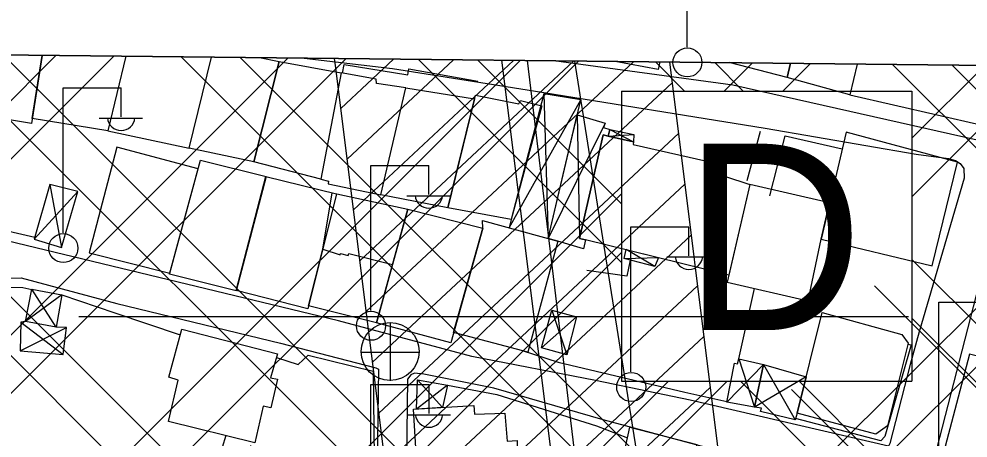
# Model space of a CAD drawing. Extents: x 417995 to 421451, y 4454518 to 4458015.
# Drawn here: x 420075.2 to 420189.6, y 4457742.2 to 4457792.8 of the extents above; entities that cross this region are included whole.
import ezdxf

# ---------------------------------------------------------------- set-up
doc = ezdxf.new("R2010")
doc.units = 0
for name, color, linetype in [('B_Mesken', 7, 'Continuous'), ('B_Sundurma', 7, 'Continuous'), ('B_Teras', 7, 'Continuous'), ('Hat_ENH', 7, 'Continuous'), ('PAFTALAMA', 7, 'Continuous'), ('PL_K_DEPOLAMA', 7, 'Continuous'), ('S_Elektrik_Diregi', 7, 'Continuous'), ('S_Rogar_Kapagi', 7, 'Continuous'), ('SEMBOL_FAT', 7, 'Continuous'), ('Sinir_Duvar_tek_tarafa_ait', 7, 'Continuous'), ('Sinir_Tel_bir_taraf', 7, 'Continuous'), ('SN_TR_SIVILASMA', 7, 'Continuous'), ('SN_TR_TASKIN', 7, 'Continuous'), ('TA_ENH_154', 7, 'Continuous'), ('TA_ENH_KORUMA', 7, 'Continuous'), ('TA_ENH_TARAMA', 7, 'Continuous'), ('TRFAT_DEPOLAMA', 7, 'Continuous'), ('Y_Lejant', 7, 'Continuous'), ('Yol_Sose', 7, 'Continuous')]:
    doc.layers.add(name, color=color, linetype=linetype)

msp = doc.modelspace()

# ---------------------------------------------------------------- linework, layer by layer
at = {"layer": 'B_Mesken'}
for points in [[(420078.02, 4457788.39), (420076.74, 4457780.19), (420066.4, 4457781.9), (420067.52, 4457788.5)], [(420088.09, 4457788.29), (420085.93, 4457779.3), (420076.83, 4457780.79), (420078.02, 4457788.39)], [(420088.09, 4457788.29), (420085.93, 4457779.3), (420095.75, 4457777.2), (420098.41, 4457788.18)], [(420104.22, 4457788.12), (420106.59, 4457787.64), (420103.52, 4457775.56), (420095.75, 4457777.2), (420098.41, 4457788.18)], [(420152.46, 4457787.61), (420152.28, 4457786.68), (420147.08, 4457787.66)], [(420168.24, 4457787.44), (420167.83, 4457785.74), (420160.82, 4457787.52)], [(420176.26, 4457787.35), (420175.38, 4457783.65), (420167.83, 4457785.74), (420168.24, 4457787.44)], [(420176.26, 4457787.35), (420175.38, 4457783.65), (420191.16, 4457780), (420193.01, 4457787.18)]]:
    msp.add_lwpolyline(points, dxfattribs=at)
for points in [[(420106.59, 4457787.64), (420114.05, 4457786.27), (420111.6, 4457773.44), (420103.52, 4457775.56)], [(420121.84, 4457784.47), (420118.33, 4457784.99), (420118.28, 4457785.54), (420114.05, 4457786.27), (420111.6, 4457773.44), (420112.53, 4457773.22), (420112.5, 4457772.89), (420118.84, 4457771.58)], [(420126.92, 4457769.98), (420118.84, 4457771.58), (420121.84, 4457784.47), (420130.14, 4457783.14)], [(420130.25, 4457783.6), (420135.47, 4457782.56), (420135.68, 4457782.96), (420138.24, 4457782.3), (420134.56, 4457768.6), (420126.92, 4457769.98)], [(420174.92, 4457779.14), (420171.91, 4457766.21), (420185.31, 4457762.98), (420188.34, 4457775.49)], [(420160.8, 4457761.89), (420143.53, 4457766.13), (420142.78, 4457766.31), (420145.62, 4457778.79), (420146.25, 4457778.65), (420149.3, 4457777.97), (420149.27, 4457777.65), (420160.25, 4457775.15), (420160.28, 4457773.82), (420163.31, 4457772.82)], [(420096.83, 4457774.72), (420087.02, 4457777.3), (420083.69, 4457764.55), (420093.42, 4457762.13)], [(420097.11, 4457775.76), (420105.03, 4457773.77), (420101.41, 4457760), (420093.38, 4457761.98)], [(420104.97, 4457773.78), (420113.49, 4457771.67), (420110.04, 4457757.79), (420101.42, 4457760.02)], [(420172.93, 4457770.6), (420163.31, 4457772.82), (420160.59, 4457761.01), (420170.35, 4457758.77), (420171.91, 4457766.21)], [(420112.97, 4457771.8), (420122.1, 4457769.85), (420120.25, 4457763.15), (420118.31, 4457756.11), (420110.14, 4457758.18), (420111.83, 4457765)], [(420122.1, 4457769.85), (420131.13, 4457767.54), (420127.26, 4457753.7), (420118.31, 4457756.11)], [(420131.11, 4457768.45), (420140.18, 4457765.96), (420136.56, 4457752.6), (420127.61, 4457754.97), (420131.13, 4457767.54)], [(420172.05, 4457757.36), (420181.65, 4457754.73), (420182.39, 4457753.68), (420179.91, 4457743.69), (420178.49, 4457742.68), (420169.03, 4457745.21)], [(420094.84, 4457755.36), (420106.38, 4457752.39), (420105.54, 4457749.47), (420106.38, 4457749.31), (420105.57, 4457745.87), (420104.65, 4457746.07), (420103.66, 4457741.65), (420093.23, 4457744.21), (420094.43, 4457749.2), (420093.27, 4457749.56)], [(420197.29, 4457750.45), (420189.79, 4457752.35), (420186.45, 4457739.67), (420194.37, 4457737.38)], [(420122.77, 4457745.7), (420130.03, 4457746.14), (420130.13, 4457745.08), (420133.79, 4457745.22), (420134.08, 4457741.85), (420135.27, 4457741.91), (420135.48, 4457735.03), (420123.45, 4457734.42)], [(420148.87, 4457743.54), (420156.93, 4457741.45), (420153.32, 4457727.07), (420145.56, 4457728.42)]]:
    msp.add_lwpolyline(points, close=True, dxfattribs=at)
at = {"layer": 'B_Sundurma'}
for p, q in [((420138.47, 4457783.74), (420139.03, 4457766.28)), ((420134.31, 4457767.57), (420142.93, 4457783.03)), ((420142.51, 4457781.23), (420142.78, 4457766.31)), ((420145.88, 4457780.21), (420139.03, 4457766.28)), ((420146.45, 4457779.46), (420149.3, 4457777.97)), ((420146.25, 4457778.65), (420149.34, 4457778.85)), ((420078.94, 4457772.83), (420080.36, 4457765.23)), ((420077.07, 4457766.23), (420082.33, 4457771.98)), ((420151.88, 4457762.93), (420148.43, 4457764.95)), ((420148.16, 4457763.87), (420152.3, 4457764.02)), ((420080.39, 4457759.5), (420076.01, 4457756.28)), ((420079.72, 4457755.6), (420076.76, 4457760.17)), ((420139.47, 4457757.66), (420141.24, 4457752.25)), ((420075.46, 4457756.19), (420080.53, 4457752.28)), ((420142.43, 4457756.85), (420138.19, 4457753.09)), ((420075.35, 4457752.76), (420080.95, 4457755.54)), ((420161.98, 4457751.79), (420163.88, 4457745.95)), ((420164.95, 4457751.08), (420160.53, 4457746.56)), ((420164.95, 4457751.08), (420168.79, 4457744.4)), ((420123.24, 4457749.25), (420126.27, 4457745.91)), ((420170.12, 4457749.59), (420163.88, 4457745.95)), ((420126.87, 4457748.6), (420123.12, 4457745.72))]:
    msp.add_line(p, q, dxfattribs=at)
for points in [[(420138.47, 4457783.74), (420134.56, 4457768.6), (420134.31, 4457767.57), (420139.03, 4457766.28), (420142.93, 4457783.03)], [(420142.51, 4457781.23), (420145.88, 4457780.21), (420145.67, 4457779.71), (420146.45, 4457779.46), (420146.25, 4457778.65), (420145.62, 4457778.79), (420142.78, 4457766.31), (420143.53, 4457766.13), (420143.28, 4457765.05), (420140.18, 4457765.96), (420139.03, 4457766.28)], [(420146.25, 4457778.65), (420146.45, 4457779.46), (420149.34, 4457778.85), (420149.3, 4457777.97)], [(420078.94, 4457772.83), (420077.07, 4457766.23), (420080.36, 4457765.23), (420082.33, 4457771.98)], [(420151.88, 4457762.93), (420148.16, 4457763.87), (420148.43, 4457764.95), (420152.3, 4457764.02)], [(420080.39, 4457759.5), (420079.72, 4457755.6), (420076.01, 4457756.28), (420076.76, 4457760.17)], [(420139.47, 4457757.66), (420142.43, 4457756.85), (420141.24, 4457752.25), (420138.19, 4457753.09)], [(420076.01, 4457756.28), (420075.46, 4457756.19), (420075.35, 4457752.76), (420080.53, 4457752.28), (420080.95, 4457755.54), (420079.72, 4457755.6)], [(420161.98, 4457751.79), (420164.95, 4457751.08), (420163.88, 4457745.95), (420160.53, 4457746.56), (420161.49, 4457751.26), (420161.85, 4457751.19)], [(420164.95, 4457751.08), (420170.12, 4457749.59), (420169.03, 4457745.21), (420168.79, 4457744.4), (420164.62, 4457745.43), (420164.73, 4457745.81), (420163.88, 4457745.95)], [(420123.24, 4457749.25), (420126.87, 4457748.6), (420126.27, 4457745.91), (420123.12, 4457745.72)]]:
    msp.add_lwpolyline(points, close=True, dxfattribs=at)
at = {"layer": 'B_Teras'}
msp.add_lwpolyline([(420111.83, 4457765), (420113.92, 4457764.33), (420113.97, 4457764.49), (420114.92, 4457764.24), (420114.98, 4457764.5), (420120.25, 4457763.15), (420118.31, 4457756.11), (420110.14, 4457758.18)], close=True, dxfattribs=at)
at = {"layer": 'Hat_ENH'}
for points in [[(420136.49, 4457787.77), (420149.96, 4457675.53)], [(420200.25, 4457421.3), (420142.23, 4457787.71)]]:
    msp.add_lwpolyline(points, dxfattribs=at)
at = {"layer": 'PAFTALAMA'}
msp.add_line((421295.36, 4457775.52), (419168.18, 4457798.01), dxfattribs=at)
at = {"layer": 'PL_K_DEPOLAMA'}
msp.add_line((420269.87, 4457786.37), (420061.63, 4457788.57), dxfattribs=at)
at = {"layer": 'S_Elektrik_Diregi'}
for p, q in [((420155.76, 4457789.39), (420155.76, 4457806.89)), ((420080.54, 4457766.97), (420080.54, 4457784.47)), ((420080.54, 4457784.47), (420087.54, 4457784.47)), ((420087.54, 4457780.97), (420087.54, 4457784.47)), ((420084.88, 4457780.83), (420090.13, 4457780.83)), ((420117.63, 4457757.6), (420117.63, 4457775.1)), ((420117.63, 4457775.1), (420124.63, 4457775.1)), ((420124.63, 4457771.6), (420124.63, 4457775.1)), ((420121.97, 4457771.46), (420127.22, 4457771.46)), ((420148.98, 4457750.22), (420148.98, 4457767.72)), ((420148.98, 4457767.72), (420155.98, 4457767.72)), ((420155.98, 4457764.22), (420155.98, 4457767.72)), ((420153.32, 4457764.08), (420158.57, 4457764.08)), ((420186.11, 4457741.1), (420186.11, 4457758.6)), ((420186.11, 4457758.6), (420193.11, 4457758.6)), ((420117.65, 4457731.17), (420117.65, 4457748.67)), ((420117.65, 4457748.67), (420124.65, 4457748.67)), ((420124.65, 4457745.17), (420124.65, 4457748.67)), ((420121.99, 4457745.03), (420127.24, 4457745.03))]:
    msp.add_line(p, q, dxfattribs=at)
for centre in [(420155.79, 4457787.55), (420080.57, 4457765.14), (420117.66, 4457755.76), (420149.02, 4457748.38)]:
    msp.add_circle(centre, 1.75, dxfattribs=at)
for centre in [(420087.54, 4457780.98), (420124.63, 4457771.61), (420155.98, 4457764.23), (420124.65, 4457745.18)]:
    msp.add_arc(centre, 1.66, 184.8384, 355.1464, dxfattribs=at)
at = {"layer": 'S_Rogar_Kapagi'}
for p, q in [((420120.02, 4457749.13), (420120.02, 4457756.13)), ((420116.45, 4457752.59), (420123.45, 4457752.59))]:
    msp.add_line(p, q, dxfattribs=at)
msp.add_circle((420119.96, 4457752.66), 3.5, dxfattribs=at)
at = {"layer": 'SEMBOL_FAT'}
for p, q in [((420147.85, 4457784.08), (420147.85, 4457749.08)), ((420147.85, 4457784.08), (420182.85, 4457784.08)), ((420182.85, 4457784.08), (420182.85, 4457749.08)), ((420147.85, 4457749.08), (420182.85, 4457749.08))]:
    msp.add_line(p, q, dxfattribs=at)
at = {"layer": 'Sinir_Duvar_tek_tarafa_ait'}
for points in [[(420077.12, 4457766.4), (420066.14, 4457768.96), (420060.87, 4457787.61)], [(420114.22, 4457786.24), (420114.42, 4457787.3), (420122.1, 4457786.06), (420122.2, 4457786.77), (420130.52, 4457785.29)], [(420163, 4457773.3), (420164.61, 4457779.24)], [(420165.74, 4457771.45), (420167.57, 4457778.7), (420174.45, 4457777.1)], [(420148.88, 4457763.69), (420148.48, 4457761.74), (420143.69, 4457762.42)], [(420161.98, 4457751.79), (420163.9, 4457760.25)], [(420182.36, 4457753.55), (420182.75, 4457753.48), (420179.61, 4457742.4), (420179.1, 4457741.88), (420168.84, 4457744.58)], [(420106.25, 4457751.93), (420108.87, 4457751.08)], [(420100.14, 4457742.52), (420099.7, 4457741.06), (420103.01, 4457740.33), (420103.18, 4457741.32)]]:
    msp.add_lwpolyline(points, dxfattribs=at)
at = {"layer": 'Sinir_Tel_bir_taraf'}
for points in [[(420071.41, 4457752.26), (420070.63, 4457754.65), (420069.78, 4457758.43), (420069.94, 4457759.34), (420070.96, 4457760.15), (420072.44, 4457760.44), (420075.68, 4457760.38), (420076.76, 4457760.14)], [(420080.39, 4457759.5), (420086.78, 4457757.34), (420094.65, 4457754.67)], [(420135.86, 4457752.79), (420140.22, 4457751.37), (420155.48, 4457747.77), (420160.54, 4457746.63)], [(420108.87, 4457751.08), (420110.07, 4457752.2), (420117.9, 4457750.29), (420118.05, 4457739.8), (420099.61, 4457736.74)], [(420126.87, 4457748.6), (420132.84, 4457747.46), (420144.84, 4457743.69), (420148.59, 4457742.23)]]:
    msp.add_lwpolyline(points, dxfattribs=at)
at = {"layer": 'SN_TR_SIVILASMA'}
for p, q in [((421283.68, 4456655.22), (420178.33, 4457760.57)), ((421283.45, 4456633), (420168.35, 4457748.09))]:
    msp.add_line(p, q, dxfattribs=at)
at = {"layer": 'SN_TR_TASKIN'}
msp.add_line((420082.43, 4457756.9), (420182.43, 4457756.9), dxfattribs=at)
at = {"layer": 'TA_ENH_154'}
msp.add_lwpolyline([(419862.83, 4455014.24), (420170.14, 4456613.6), (420230.68, 4456928.68), (420176.89, 4457440.84), (420133.44, 4457787.81)], dxfattribs=at)
at = {"layer": 'TA_ENH_KORUMA'}
for p, q in [((420113.36, 4457787.18), (420113.26, 4457788.02)), ((420157.02, 4457438.55), (420113.36, 4457787.18))]:
    msp.add_line(p, q, dxfattribs=at)
msp.add_lwpolyline([(420153.62, 4457787.6), (420196.76, 4457443.12), (420250.88, 4456927.82), (420189.78, 4456609.83), (419883.15, 4455014.02)], dxfattribs=at)
at = {"layer": 'TA_ENH_TARAMA'}
for p, q in [((420114.01, 4457782), (420120.37, 4457787.95)), ((420114.77, 4457775.87), (420127.61, 4457787.87)), ((420115.54, 4457769.75), (420134.85, 4457787.79)), ((420116.31, 4457763.62), (420142.1, 4457787.72)), ((420117.08, 4457757.49), (420149.34, 4457787.64)), ((420117.84, 4457751.37), (420153.94, 4457785.09)), ((420118.61, 4457745.24), (420154.7, 4457778.97)), ((420119.38, 4457739.11), (420155.47, 4457772.84)), ((420120.15, 4457732.98), (420156.24, 4457766.71)), ((420120.91, 4457726.86), (420157.01, 4457760.59)), ((420121.68, 4457720.73), (420157.77, 4457754.46)), ((420122.45, 4457714.6), (420158.54, 4457748.33))]:
    msp.add_line(p, q, dxfattribs=at)
at = {"layer": 'TRFAT_DEPOLAMA'}
for p, q in [((420065.61, 4457774.31), (420079.68, 4457788.38)), ((420066.17, 4457788.52), (420220.03, 4457634.67)), ((420067.15, 4457768.78), (420086.67, 4457788.3)), ((420071.77, 4457752.19), (420107.66, 4457788.08)), ((420073.32, 4457788.44), (420222.06, 4457639.7)), ((420094.76, 4457788.22), (420228.17, 4457654.8)), ((420101.9, 4457788.14), (420230.21, 4457659.84)), ((420073.31, 4457746.66), (420114.66, 4457788.01)), ((420077.93, 4457730.07), (420135.65, 4457787.79)), ((420079.47, 4457724.53), (420142.65, 4457787.71)), ((420123.34, 4457787.92), (420147.85, 4457763.41)), ((420130.49, 4457787.84), (420147.85, 4457770.48)), ((420151.93, 4457787.61), (420155.46, 4457784.08)), ((420159.08, 4457787.54), (420162.53, 4457784.08)), ((420160.23, 4457784.08), (420163.64, 4457787.49)), ((420167.3, 4457784.08), (420170.64, 4457787.42)), ((420180.52, 4457787.31), (420249.94, 4457717.89)), ((420182.85, 4457778.41), (420191.63, 4457787.19)), ((420182.85, 4457771.34), (420198.63, 4457787.12)), ((420187.66, 4457787.24), (420251.54, 4457723.36)), ((420096.42, 4457663.7), (420219.62, 4457786.9)), ((420097.96, 4457658.17), (420226.61, 4457786.82)), ((420084.1, 4457707.94), (420147.85, 4457771.7)), ((420068.09, 4457765.39), (420213.92, 4457619.56)), ((420085.64, 4457702.41), (420147.85, 4457764.62)), ((420182.85, 4457763.77), (420245.16, 4457701.45)), ((420182.85, 4457756.7), (420243.57, 4457695.98)), ((420070.82, 4457755.58), (420211.88, 4457614.53)), ((420090.26, 4457685.82), (420153.52, 4457749.08)), ((420091.8, 4457680.29), (420160.59, 4457749.08)), ((420162.18, 4457749.08), (420236.32, 4457674.94)), ((420169.25, 4457749.08), (420238.36, 4457679.97))]:
    msp.add_line(p, q, dxfattribs=at)
at = {"layer": 'Y_Lejant'}
msp.add_lwpolyline([(419168.18, 4457798.01), (421295.36, 4457775.52), (421266.41, 4454999.4), (419138.44, 4455021.89)], close=True, dxfattribs=at)
at = {"layer": 'Yol_Sose'}
for points in [[(420109.61, 4457788.06), (420120.24, 4457786.82), (420137.25, 4457784.12), (420165.16, 4457779.61), (420183.36, 4457776.49), (420187.28, 4457775.95), (420188.09, 4457775.72), (420188.67, 4457775.36), (420189.12, 4457774.75), (420189.17, 4457773.56), (420183.72, 4457755.04), (420182.63, 4457751.1), (420180.21, 4457741.58), (420180.03, 4457741.22), (420156.14, 4457746.78), (420144.71, 4457749.18), (420129.82, 4457752.07), (420113.75, 4457756.35), (420069.22, 4457767.1), (420064.69, 4457768.49), (420063.76, 4457770.11), (420061.61, 4457777.95), (420059.25, 4457787.1), (420059.26, 4457788.59)], [(420193.81, 4457787.17), (420191.56, 4457778.35), (420191.37, 4457778.16), (420190.74, 4457778.17), (420161.28, 4457784.79), (420139.71, 4457787.74)]]:
    msp.add_lwpolyline(points, dxfattribs=at)
for points in [[(420263.88, 4457743.95), (420258.64, 4457727.09), (420257.57, 4457724.43), (420256.92, 4457723.32), (420256.24, 4457722.38), (420255.61, 4457722.07), (420254.22, 4457721.83), (420236.52, 4457726.78), (420202.79, 4457734.18), (420186.69, 4457738.51), (420185.89, 4457738.83), (420185.62, 4457739.12), (420185.55, 4457739.63), (420191.64, 4457763.37), (420191.84, 4457763.59), (420192.47, 4457763.64), (420224.64, 4457757.62), (420227.93, 4457757.26), (420255.97, 4457751.21), (420262.93, 4457749.25), (420264.15, 4457748.65), (420264.72, 4457748.11), (420264.65, 4457747.17), (420264.45, 4457746.61)], [(420087.8, 4457699.45), (420083.75, 4457700.17), (420082.67, 4457701.32), (420081.27, 4457707.39), (420070.77, 4457744.46), (420066.83, 4457758.22), (420067.26, 4457759.73), (420068.54, 4457760.84), (420068.84, 4457761.05), (420070.83, 4457761.5), (420075.49, 4457761.55), (420087, 4457758.44), (420106.73, 4457753.65), (420118.25, 4457750.7), (420118.56, 4457750.54), (420118.22, 4457728.05), (420119.03, 4457703.22), (420118.75, 4457701.17), (420107.4, 4457700), (420095.29, 4457698.99)], [(420132.47, 4457748.25), (420125.42, 4457749.66), (420124.02, 4457749.93), (420122.91, 4457750.05), (420122.47, 4457749.83), (420122.04, 4457749.34), (420121.73, 4457723.69), (420123.32, 4457702.79), (420123.43, 4457702.07), (420123.86, 4457701.31), (420125.06, 4457700.83), (420126.1, 4457700.6), (420150.77, 4457703.16), (420172.82, 4457704.19), (420173.2, 4457704.71), (420173.36, 4457705.4), (420177.06, 4457723.16), (420179.85, 4457734.36), (420179.91, 4457734.98), (420179.73, 4457735.23), (420145.62, 4457744.42)]]:
    msp.add_lwpolyline(points, close=True, dxfattribs=at)

# ---------------------------------------------------------------- texts
at = {"layer": 'SEMBOL_FAT'}
msp.add_text('D', height=22.5, dxfattribs=at).set_placement((420155.29, 4457755.24))

doc.saveas('drawing.dxf')
